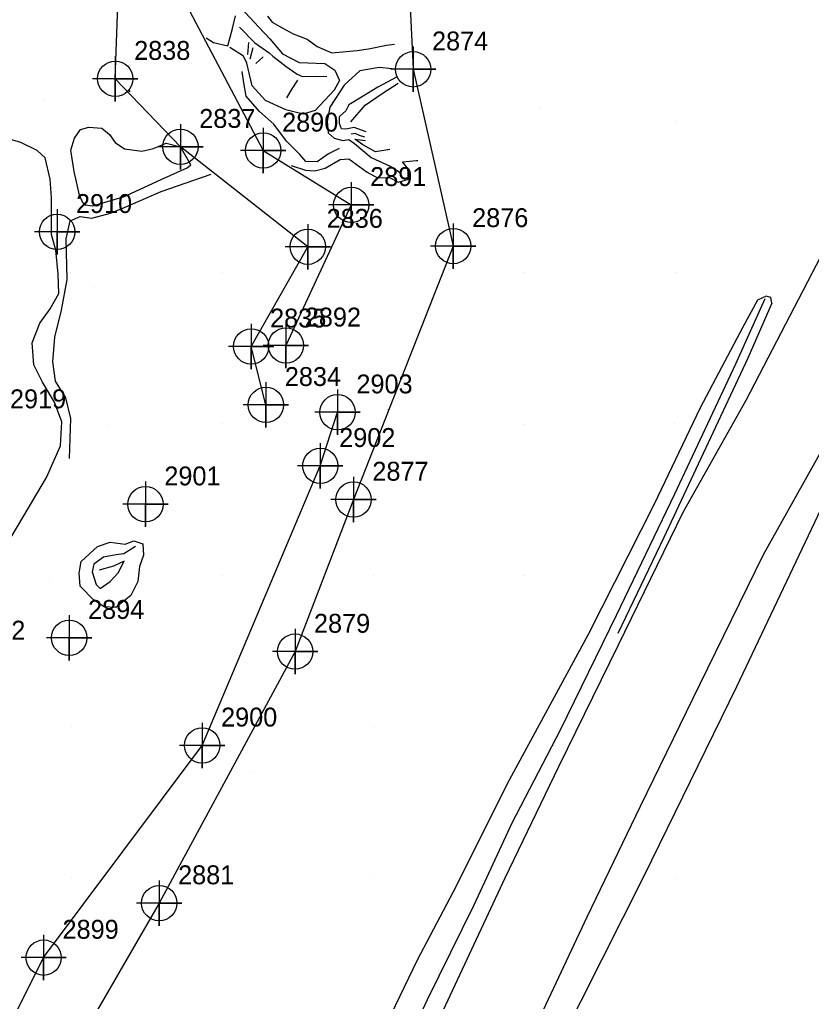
# Model space of a CAD drawing. Extents: x 2062781 to 2066835, y 358981 to 366501.
# Drawn here: x 2065050.3 to 2065155.1, y 363663.1 to 363793 of the extents above; entities that cross this region are included whole.
import ezdxf

# ---------------------------------------------------------------- set-up
doc = ezdxf.new("R2010")
doc.units = 0
for name, color, linetype in [('Exist DTM Breakline', 7, 'Continuous'), ('Exist DTM Breakline Cogo Number', 7, 'Continuous'), ('Exist DTM Breakline Cogo Point CELL', 7, 'Continuous'), ('Exist DTM Regular Point CELL', 7, 'Continuous'), ('Exist DTM Regular Point Cogo Number', 7, 'Continuous'), ('Exist DTM Ridgeline', 7, 'Continuous'), ('Exist DTM Ridgeline Cogo Number', 7, 'Continuous'), ('Exist DTM Ridgeline Cogo Point CELL', 7, 'Continuous'), ('PH Exist DTM Breakline', 7, 'Continuous'), ('PH Exist DTM Point', 7, 'Continuous')]:
    doc.layers.add(name, color=color, linetype=linetype)

msp = doc.modelspace()

# ---------------------------------------------------------------- linework, layer by layer
at = {"layer": 'Exist DTM Breakline'}
for p in [(2065069.7, 363776.66), (2065072.93, 363773.8)]:
    msp.add_line(p, (2065071.56, 363776.19), dxfattribs=at)
for points in [[(2065082.89, 363742.04), (2065080.94, 363749.78), (2065088.43, 363762.97), (2065071.56, 363776.19), (2065062.94, 363785.19), (2065063.32, 363796.1), (2065047.16, 363802.91), (2065041.87, 363800.55), (2065034.1, 363804.85), (2065029.03, 363813.86), (2064999.08, 363828.45), (2064981.69, 363833.82), (2064950.57, 363848.2), (2064938.96, 363863.24), (2064929.82, 363872.83), (2064921.77, 363883.95)], [(2065010.52, 363646.37), (2065024.01, 363637.64), (2065036.33, 363634.65), (2065053.46, 363668.9), (2065074.45, 363696.98), (2065090.09, 363733.97), (2065092.37, 363741.06)]]:
    msp.add_lwpolyline(points, dxfattribs=at)
at = {"layer": 'Exist DTM Breakline Cogo Point CELL'}
for points in [[(2065062.94, 363788.19), (2065062.94, 363782.19), (2065062.94, 363785.19), (2065065.94, 363785.19), (2065059.94, 363785.19)], [(2065062.94, 363788.19), (2065062.94, 363782.19), (2065062.94, 363785.19), (2065065.94, 363785.19), (2065059.94, 363785.19)], [(2065062.94, 363788.19), (2065062.94, 363782.19), (2065062.94, 363785.19), (2065065.94, 363785.19), (2065059.94, 363785.19)], [(2065071.56, 363779.19), (2065071.56, 363773.19), (2065071.56, 363776.19), (2065074.56, 363776.19), (2065068.56, 363776.19)], [(2065071.56, 363779.19), (2065071.56, 363773.19), (2065071.56, 363776.19), (2065074.56, 363776.19), (2065068.56, 363776.19)], [(2065071.56, 363779.19), (2065071.56, 363773.19), (2065071.56, 363776.19), (2065074.56, 363776.19), (2065068.56, 363776.19)], [(2065088.43, 363765.97), (2065088.43, 363759.97), (2065088.43, 363762.97), (2065091.43, 363762.97), (2065085.43, 363762.97)], [(2065088.43, 363765.97), (2065088.43, 363759.97), (2065088.43, 363762.97), (2065091.43, 363762.97), (2065085.43, 363762.97)], [(2065088.43, 363765.97), (2065088.43, 363759.97), (2065088.43, 363762.97), (2065091.43, 363762.97), (2065085.43, 363762.97)], [(2065080.94, 363752.78), (2065080.94, 363746.78), (2065080.94, 363749.78), (2065083.94, 363749.78), (2065077.94, 363749.78)], [(2065080.94, 363752.78), (2065080.94, 363746.78), (2065080.94, 363749.78), (2065083.94, 363749.78), (2065077.94, 363749.78)], [(2065080.94, 363752.78), (2065080.94, 363746.78), (2065080.94, 363749.78), (2065083.94, 363749.78), (2065077.94, 363749.78)], [(2065082.89, 363745.04), (2065082.89, 363739.04), (2065082.89, 363742.04), (2065085.89, 363742.04), (2065079.89, 363742.04)], [(2065082.89, 363745.04), (2065082.89, 363739.04), (2065082.89, 363742.04), (2065085.89, 363742.04), (2065079.89, 363742.04)], [(2065082.89, 363745.04), (2065082.89, 363739.04), (2065082.89, 363742.04), (2065085.89, 363742.04), (2065079.89, 363742.04)], [(2065092.37, 363744.06), (2065092.37, 363738.06), (2065092.37, 363741.06), (2065095.37, 363741.06), (2065089.37, 363741.06)], [(2065092.37, 363744.06), (2065092.37, 363738.06), (2065092.37, 363741.06), (2065095.37, 363741.06), (2065089.37, 363741.06)], [(2065092.37, 363744.06), (2065092.37, 363738.06), (2065092.37, 363741.06), (2065095.37, 363741.06), (2065089.37, 363741.06)], [(2065090.09, 363736.97), (2065090.09, 363730.97), (2065090.09, 363733.97), (2065093.09, 363733.97), (2065087.09, 363733.97)], [(2065090.09, 363736.97), (2065090.09, 363730.97), (2065090.09, 363733.97), (2065093.09, 363733.97), (2065087.09, 363733.97)], [(2065090.09, 363736.97), (2065090.09, 363730.97), (2065090.09, 363733.97), (2065093.09, 363733.97), (2065087.09, 363733.97)], [(2065074.45, 363699.98), (2065074.45, 363693.98), (2065074.45, 363696.98), (2065077.45, 363696.98), (2065071.45, 363696.98)], [(2065074.45, 363699.98), (2065074.45, 363693.98), (2065074.45, 363696.98), (2065077.45, 363696.98), (2065071.45, 363696.98)], [(2065074.45, 363699.98), (2065074.45, 363693.98), (2065074.45, 363696.98), (2065077.45, 363696.98), (2065071.45, 363696.98)], [(2065053.46, 363671.9), (2065053.46, 363665.9), (2065053.46, 363668.9), (2065056.46, 363668.9), (2065050.46, 363668.9)], [(2065053.46, 363671.9), (2065053.46, 363665.9), (2065053.46, 363668.9), (2065056.46, 363668.9), (2065050.46, 363668.9)], [(2065053.46, 363671.9), (2065053.46, 363665.9), (2065053.46, 363668.9), (2065056.46, 363668.9), (2065050.46, 363668.9)]]:
    msp.add_lwpolyline(points, dxfattribs=at)
for centre in [(2065062.94, 363785.19), (2065062.94, 363785.19), (2065062.94, 363785.19), (2065071.56, 363776.19), (2065071.56, 363776.19), (2065071.56, 363776.19), (2065088.43, 363762.97), (2065088.43, 363762.97), (2065088.43, 363762.97), (2065080.94, 363749.78), (2065080.94, 363749.78), (2065080.94, 363749.78), (2065082.89, 363742.04), (2065082.89, 363742.04), (2065082.89, 363742.04), (2065092.37, 363741.06), (2065092.37, 363741.06), (2065092.37, 363741.06), (2065090.09, 363733.97), (2065090.09, 363733.97), (2065090.09, 363733.97), (2065074.45, 363696.98), (2065074.45, 363696.98), (2065074.45, 363696.98), (2065053.46, 363668.9), (2065053.46, 363668.9), (2065053.46, 363668.9)]:
    msp.add_circle(centre, 2.34, dxfattribs=at)
at = {"layer": 'Exist DTM Regular Point CELL'}
for points in [[(2065055.24, 363767.93), (2065055.24, 363761.93), (2065055.24, 363764.93), (2065058.24, 363764.93), (2065052.24, 363764.93)], [(2065066.94, 363731.89), (2065066.94, 363725.89), (2065066.94, 363728.89), (2065069.94, 363728.89), (2065063.94, 363728.89)], [(2065056.84, 363714.22), (2065056.84, 363708.22), (2065056.84, 363711.22), (2065059.84, 363711.22), (2065053.84, 363711.22)]]:
    msp.add_lwpolyline(points, dxfattribs=at)
for centre in [(2065055.24, 363764.93), (2065066.94, 363728.89), (2065056.84, 363711.22)]:
    msp.add_circle(centre, 2.34, dxfattribs=at)
at = {"layer": 'Exist DTM Ridgeline'}
for points in [[(2064924.89, 363899.58), (2064938.96, 363870.53), (2064984.23, 363845.09), (2065017.36, 363824.74), (2065048.61, 363810.63), (2065069.79, 363799.9), (2065082.53, 363775.7), (2065094.19, 363768.5), (2065085.54, 363749.91)], [(2064951.38, 363896.32), (2064955.31, 363889.4), (2064987.27, 363870.28), (2065023.16, 363849.32), (2065051.23, 363837.17), (2065091.18, 363813.74), (2065101.41, 363806.63), (2065102.38, 363786.44), (2065107.69, 363763.06), (2065094.48, 363729.51), (2065086.75, 363709.39), (2065068.76, 363676.11), (2065053.6, 363649.96), (2065038.28, 363628.65), (2065013.28, 363639.59), (2065001.24, 363642.2)]]:
    msp.add_lwpolyline(points, dxfattribs=at)
at = {"layer": 'Exist DTM Ridgeline Cogo Point CELL'}
for points in [[(2065102.38, 363789.44), (2065102.38, 363783.44), (2065102.38, 363786.44), (2065105.38, 363786.44), (2065099.38, 363786.44)], [(2065102.38, 363789.44), (2065102.38, 363783.44), (2065102.38, 363786.44), (2065105.38, 363786.44), (2065099.38, 363786.44)], [(2065102.38, 363789.44), (2065102.38, 363783.44), (2065102.38, 363786.44), (2065105.38, 363786.44), (2065099.38, 363786.44)], [(2065082.53, 363778.7), (2065082.53, 363772.7), (2065082.53, 363775.7), (2065085.53, 363775.7), (2065079.53, 363775.7)], [(2065082.53, 363778.7), (2065082.53, 363772.7), (2065082.53, 363775.7), (2065085.53, 363775.7), (2065079.53, 363775.7)], [(2065082.53, 363778.7), (2065082.53, 363772.7), (2065082.53, 363775.7), (2065085.53, 363775.7), (2065079.53, 363775.7)], [(2065094.19, 363771.5), (2065094.19, 363765.5), (2065094.19, 363768.5), (2065097.19, 363768.5), (2065091.19, 363768.5)], [(2065094.19, 363771.5), (2065094.19, 363765.5), (2065094.19, 363768.5), (2065097.19, 363768.5), (2065091.19, 363768.5)], [(2065094.19, 363771.5), (2065094.19, 363765.5), (2065094.19, 363768.5), (2065097.19, 363768.5), (2065091.19, 363768.5)], [(2065107.69, 363766.06), (2065107.69, 363760.06), (2065107.69, 363763.06), (2065110.69, 363763.06), (2065104.69, 363763.06)], [(2065107.69, 363766.06), (2065107.69, 363760.06), (2065107.69, 363763.06), (2065110.69, 363763.06), (2065104.69, 363763.06)], [(2065107.69, 363766.06), (2065107.69, 363760.06), (2065107.69, 363763.06), (2065110.69, 363763.06), (2065104.69, 363763.06)], [(2065085.54, 363752.91), (2065085.54, 363746.91), (2065085.54, 363749.91), (2065088.54, 363749.91), (2065082.54, 363749.91)], [(2065085.54, 363752.91), (2065085.54, 363746.91), (2065085.54, 363749.91), (2065088.54, 363749.91), (2065082.54, 363749.91)], [(2065085.54, 363752.91), (2065085.54, 363746.91), (2065085.54, 363749.91), (2065088.54, 363749.91), (2065082.54, 363749.91)], [(2065094.48, 363732.51), (2065094.48, 363726.51), (2065094.48, 363729.51), (2065097.48, 363729.51), (2065091.48, 363729.51)], [(2065094.48, 363732.51), (2065094.48, 363726.51), (2065094.48, 363729.51), (2065097.48, 363729.51), (2065091.48, 363729.51)], [(2065094.48, 363732.51), (2065094.48, 363726.51), (2065094.48, 363729.51), (2065097.48, 363729.51), (2065091.48, 363729.51)], [(2065086.75, 363712.39), (2065086.75, 363706.39), (2065086.75, 363709.39), (2065089.75, 363709.39), (2065083.75, 363709.39)], [(2065086.75, 363712.39), (2065086.75, 363706.39), (2065086.75, 363709.39), (2065089.75, 363709.39), (2065083.75, 363709.39)], [(2065086.75, 363712.39), (2065086.75, 363706.39), (2065086.75, 363709.39), (2065089.75, 363709.39), (2065083.75, 363709.39)], [(2065068.76, 363679.11), (2065068.76, 363673.11), (2065068.76, 363676.11), (2065071.76, 363676.11), (2065065.76, 363676.11)], [(2065068.76, 363679.11), (2065068.76, 363673.11), (2065068.76, 363676.11), (2065071.76, 363676.11), (2065065.76, 363676.11)], [(2065068.76, 363679.11), (2065068.76, 363673.11), (2065068.76, 363676.11), (2065071.76, 363676.11), (2065065.76, 363676.11)]]:
    msp.add_lwpolyline(points, dxfattribs=at)
for centre in [(2065102.38, 363786.44), (2065102.38, 363786.44), (2065102.38, 363786.44), (2065082.53, 363775.7), (2065082.53, 363775.7), (2065082.53, 363775.7), (2065094.19, 363768.5), (2065094.19, 363768.5), (2065094.19, 363768.5), (2065107.69, 363763.06), (2065107.69, 363763.06), (2065107.69, 363763.06), (2065085.54, 363749.91), (2065085.54, 363749.91), (2065085.54, 363749.91), (2065094.48, 363729.51), (2065094.48, 363729.51), (2065094.48, 363729.51), (2065086.75, 363709.39), (2065086.75, 363709.39), (2065086.75, 363709.39), (2065068.76, 363676.11), (2065068.76, 363676.11), (2065068.76, 363676.11)]:
    msp.add_circle(centre, 2.34, dxfattribs=at)
at = {"layer": 'PH Exist DTM Breakline'}
for p, q in [((2065080.6, 363789.97), (2065080.43, 363788.42)), ((2065080.82, 363787.83), (2065081.19, 363789.33)), ((2065082.51, 363788.09), (2065081.55, 363787.23))]:
    msp.add_line(p, q, dxfattribs=at)
for points in [[(2065057.06, 363562.14), (2065065.51, 363578.98), (2065075.56, 363599.25), (2065084.83, 363617.92), (2065095.67, 363639.87), (2065105.74, 363660.58), (2065114.57, 363679.45), (2065121.68, 363694.18), (2065129.55, 363710.3), (2065138.15, 363727.84), (2065146.49, 363742.67), (2065159.29, 363767.27), (2065172.03, 363791.33), (2065185.88, 363817.49), (2065195.77, 363835.98), (2065207.33, 363857.58), (2065219.75, 363880.93), (2065229.35, 363899.01), (2065240.29, 363919.45), (2065251.76, 363941.03), (2065258.11, 363954.08)], [(2065076.25, 363573.62), (2065086.31, 363593.91), (2065095.58, 363612.59), (2065106.45, 363634.59), (2065116.57, 363655.42), (2065125.41, 363674.3), (2065132.47, 363688.94), (2065140.33, 363705.03), (2065148.78, 363722.26), (2065157.04, 363736.96), (2065169.92, 363761.69), (2065182.63, 363785.72), (2065196.48, 363811.85), (2065206.35, 363830.32), (2065217.92, 363851.93), (2065230.35, 363875.3), (2065239.93, 363893.36), (2065250.88, 363913.8), (2065262.46, 363935.59), (2065268.9, 363948.84)], [(2065268.62, 363942.79), (2065254.53, 363916.48), (2065242.76, 363892.41), (2065226.1, 363860.35), (2065209.12, 363828.93), (2065190.58, 363793.89), (2065174.31, 363763.52), (2065157.16, 363729.91), (2065145.2, 363704.75), (2065132.93, 363679.7), (2065119.03, 363652.12), (2065106.22, 363627.1), (2065092.6, 363597.9), (2065077.55, 363568.88)], [(2065074.98, 363790.6), (2065075.93, 363789.98), (2065077.85, 363789.54), (2065078.48, 363791.82), (2065078.85, 363793.51)], [(2065079.56, 363794.57), (2065081.97, 363792), (2065083.42, 363790.46), (2065085.1, 363788.49), (2065087.27, 363787.34), (2065090.69, 363787.22), (2065092.03, 363786.31), (2065092.61, 363784.97), (2065091.91, 363783.67), (2065089.41, 363780.98), (2065087.82, 363780.51), (2065085.51, 363781.07), (2065082.82, 363782.3), (2065081.06, 363784.25), (2065080.37, 363787.26), (2065079.93, 363788.19), (2065078.11, 363789.34)], [(2065083.1, 363793.48), (2065083.7, 363792.7), (2065085.02, 363791.92), (2065086.49, 363791.15), (2065088.33, 363790.45), (2065089.68, 363789.48), (2065091.61, 363788.64), (2065094.97, 363788.92), (2065096.49, 363789.13), (2065098.84, 363789.63), (2065099.89, 363789.77)], [(2065079.37, 363792.03), (2065081.42, 363789.96), (2065083.32, 363788.62), (2065083.82, 363788.2), (2065085.56, 363786.82), (2065087.01, 363785.78), (2065087.73, 363785.49), (2065089.56, 363785.52), (2065090.94, 363785.51)], [(2065092.6, 363775.96), (2065091.17, 363775.25), (2065089.68, 363774.2), (2065088.16, 363774.24), (2065087.37, 363775.15), (2065085.6, 363776.92), (2065083.93, 363779.17), (2065082.02, 363780.84), (2065080.27, 363782.91), (2065079.95, 363784.64), (2065079.74, 363786.16)], [(2065099.59, 363786.51), (2065097.9, 363786.67), (2065095.34, 363786.23), (2065093.26, 363784.35), (2065091.33, 363781.42), (2065091, 363779.52), (2065091.13, 363778.02), (2065091.91, 363777.33), (2065093.06, 363777), (2065093.85, 363777.15), (2065094.63, 363776.62), (2065096.81, 363774.78), (2065097.88, 363774.28), (2065099.35, 363773.61), (2065100.68, 363772.77)], [(2065087.08, 363785.02), (2065086.34, 363783.85), (2065085.62, 363782.66)], [(2065100.17, 363785.38), (2065097.72, 363784.1), (2065095.53, 363782.75), (2065093.85, 363781.74), (2065093.46, 363780.94)], [(2065094.12, 363779.5), (2065096.01, 363781.71), (2065098.29, 363783.22), (2065100.4, 363784.61)], [(2065064.72, 363783.7), (2065064.87, 363783.47)], [(2065096.17, 363778.17), (2065094.55, 363778.74), (2065093.46, 363778.52), (2065092.89, 363778.56), (2065092.64, 363779.27), (2065092.63, 363780.21), (2065093.46, 363780.94)], [(2065058.21, 363769.77), (2065057.49, 363772.91), (2065057.05, 363775.75), (2065057.56, 363777.33), (2065058.34, 363778.46), (2065059.44, 363778.8), (2065061.17, 363778.65), (2065062.19, 363777.81), (2065062.92, 363776.75), (2065064.15, 363775.92), (2065066.45, 363775.62), (2065068.02, 363775.98), (2065069.7, 363776.66)], [(2065096, 363777.46), (2065095.27, 363777.67), (2065094.71, 363777.93), (2065094.16, 363777.84)], [(2065047.44, 363721.71), (2065050.7, 363727.16), (2065053.83, 363732.43), (2065055.68, 363736.63), (2065055.85, 363739.79), (2065054.88, 363742.39), (2065053.31, 363745.06), (2065052.17, 363747.35), (2065051.92, 363750.24), (2065052.97, 363752.84), (2065054.31, 363754.77), (2065055.48, 363756.78), (2065055.36, 363759.33), (2065055.06, 363762.53), (2065054.48, 363764.58), (2065054.48, 363767.3), (2065054.5, 363769.43), (2065054.3, 363771.9), (2065053.64, 363774.71), (2065052.62, 363775.72), (2065050.45, 363776.76), (2065048.13, 363777.41)], [(2065099.3, 363775.82), (2065097.41, 363775.51), (2065095.71, 363776.46), (2065094.65, 363777.22), (2065096.08, 363777.04)], [(2065086.24, 363773.73), (2065088.11, 363773.1), (2065089.37, 363773.02), (2065090.75, 363773.36), (2065092.72, 363774.51), (2065093.88, 363774.61), (2065096.29, 363772.81), (2065097.66, 363772.07), (2065099.27, 363772.12), (2065100.44, 363771.5), (2065101.76, 363771.92), (2065101.69, 363773.31), (2065100.99, 363774.18), (2065102.82, 363774.37), (2065102.99, 363774.38)], [(2065063.93, 363769.53), (2065069.02, 363771.88), (2065072.44, 363773.42), (2065072.93, 363773.8)], [(2065064.23, 363768.2), (2065069.01, 363770.29), (2065073.36, 363771.79), (2065075.62, 363772.56)], [(2065063.93, 363769.53), (2065059.94, 363768.35), (2065058.99, 363768.46), (2065058.63, 363768.78), (2065058.21, 363769.77)], [(2065056.9, 363734.96), (2065057.07, 363740.22), (2065056.41, 363742.96), (2065055.02, 363745.18), (2065054.69, 363747.74), (2065054.96, 363750.98), (2065055.84, 363754.58), (2065056.57, 363758.63), (2065056.46, 363764.01), (2065056.99, 363766.38), (2065058.3, 363766.95), (2065059.83, 363766.74), (2065062.32, 363767.39), (2065064.23, 363768.2)], [(2065068.96, 363590.59), (2065075.58, 363603.57), (2065079.93, 363612.43), (2065087.04, 363626.82), (2065091.89, 363635.97), (2065096.86, 363647.51), (2065104.28, 363663.36), (2065110.46, 363675.91), (2065115.51, 363686.73), (2065121.89, 363699.05), (2065129.36, 363714.29), (2065137.02, 363730.27), (2065145.11, 363747.49), (2065149, 363756.1)], [(2065149.85, 363755.52), (2065149.74, 363756.24), (2065149.14, 363756.41), (2065147.96, 363755.91), (2065146.05, 363752.34), (2065140.38, 363741.65), (2065134.31, 363728.89), (2065125.55, 363711.67), (2065114.81, 363691.91), (2065108.07, 363678.37), (2065102.93, 363668.55), (2065098.29, 363658.93), (2065094.18, 363651.57), (2065086.37, 363638.1), (2065081.46, 363632.45), (2065077.8, 363631.07), (2065071.81, 363629.13), (2065069.92, 363629)], [(2065149.85, 363755.52), (2065146.68, 363748.2), (2065141.45, 363737.02), (2065135.57, 363724.49), (2065129.5, 363711.81)], [(2065099.09, 363741.43), (2065099.08, 363741.39)], [(2065065, 363716.8), (2065063.02, 363715.24), (2065061.46, 363715.32), (2065060.07, 363716.25), (2065058.3, 363718.04), (2065058.14, 363719.78), (2065058.44, 363721.3), (2065060.59, 363723.31), (2065062.28, 363723.86), (2065064.25, 363723.59), (2065065.42, 363724.07), (2065066.61, 363723.66), (2065066.67, 363722.17), (2065066.17, 363720.65), (2065065.92, 363718.67), (2065065, 363716.8)], [(2065065.61, 363723.29), (2065064.07, 363722.31), (2065063.08, 363722.19), (2065061.39, 363721.88), (2065060.1, 363720.98), (2065059.9, 363719.96), (2065060.4, 363718.29), (2065060.93, 363717.75), (2065062.25, 363718.69), (2065063.32, 363719.83), (2065064.12, 363721.36), (2065062.71, 363720.71), (2065060.83, 363720.19)]]:
    msp.add_lwpolyline(points, dxfattribs=at)
at = {"layer": 'PH Exist DTM Point'}
for p, q in [((2065053.55, 363782.46), (2065053.55, 363782.46)), ((2065119.18, 363781.42), (2065119.18, 363781.42)), ((2065137.11, 363779.52), (2065137.11, 363779.52)), ((2065077.08, 363759.54), (2065077.08, 363759.54)), ((2065117.15, 363759.5), (2065117.15, 363759.5)), ((2065137.11, 363759.52), (2065137.11, 363759.52)), ((2065060.07, 363757.74), (2065060.07, 363757.74)), ((2065061.99, 363739.19), (2065061.99, 363739.19)), ((2065077.11, 363739.52), (2065077.11, 363739.52)), ((2065117.07, 363739.51), (2065117.07, 363739.51)), ((2065136.93, 363739.62), (2065136.93, 363739.62)), ((2065077.11, 363719.52), (2065077.11, 363719.52)), ((2065097.11, 363719.52), (2065097.11, 363719.52)), ((2065117.11, 363719.52), (2065117.11, 363719.52)), ((2065054.17, 363718.69), (2065054.17, 363718.69)), ((2065057.11, 363699.52), (2065057.11, 363699.52)), ((2065097.11, 363699.52), (2065097.11, 363699.52)), ((2065081.24, 363693.51), (2065081.24, 363693.51)), ((2065057.11, 363679.52), (2065057.11, 363679.52)), ((2065077.11, 363679.52), (2065077.11, 363679.52)), ((2065097.11, 363679.52), (2065097.11, 363679.52)), ((2065137.11, 363679.52), (2065137.11, 363679.52))]:
    msp.add_line(p, q, dxfattribs=at)

# ---------------------------------------------------------------- texts
at = {"layer": 'Exist DTM Breakline Cogo Number'}
for s, p in [('2838', (2065065.44, 363787.69)), ('2838', (2065065.44, 363787.69)), ('2838', (2065065.44, 363787.69)), ('2837', (2065074.06, 363778.69)), ('2837', (2065074.06, 363778.69)), ('2837', (2065074.06, 363778.69)), ('2836', (2065090.93, 363765.47)), ('2836', (2065090.93, 363765.47)), ('2836', (2065090.93, 363765.47)), ('2835', (2065083.44, 363752.28)), ('2835', (2065083.44, 363752.28)), ('2835', (2065083.44, 363752.28)), ('2834', (2065085.39, 363744.54)), ('2834', (2065085.39, 363744.54)), ('2834', (2065085.39, 363744.54)), ('2903', (2065094.87, 363743.56)), ('2903', (2065094.87, 363743.56)), ('2903', (2065094.87, 363743.56)), ('2902', (2065092.59, 363736.47)), ('2902', (2065092.59, 363736.47)), ('2902', (2065092.59, 363736.47)), ('2900', (2065076.95, 363699.48)), ('2900', (2065076.95, 363699.48)), ('2900', (2065076.95, 363699.48)), ('2899', (2065055.96, 363671.4)), ('2899', (2065055.96, 363671.4)), ('2899', (2065055.96, 363671.4))]:
    msp.add_text(s, height=2.5, dxfattribs=at).set_placement(p)
at = {"layer": 'Exist DTM Regular Point Cogo Number'}
for s, p in [('2910', (2065057.74, 363767.43)), ('2910', (2065057.74, 363767.43)), ('2910', (2065057.74, 363767.43)), ('2919', (2065049, 363741.59)), ('2919', (2065049, 363741.59)), ('2919', (2065049, 363741.59)), ('2901', (2065069.44, 363731.39)), ('2901', (2065069.44, 363731.39)), ('2901', (2065069.44, 363731.39)), ('2894', (2065059.34, 363713.72)), ('2894', (2065059.34, 363713.72)), ('2894', (2065059.34, 363713.72))]:
    msp.add_text(s, height=2.5, dxfattribs=at).set_placement(p)
at = {"layer": 'Exist DTM Ridgeline Cogo Number'}
for s, p in [('2874', (2065104.88, 363788.94)), ('2874', (2065104.88, 363788.94)), ('2874', (2065104.88, 363788.94)), ('2890', (2065085.03, 363778.2)), ('2890', (2065085.03, 363778.2)), ('2890', (2065085.03, 363778.2)), ('2891', (2065096.69, 363771)), ('2891', (2065096.69, 363771)), ('2891', (2065096.69, 363771)), ('2876', (2065110.19, 363765.56)), ('2876', (2065110.19, 363765.56)), ('2876', (2065110.19, 363765.56)), ('2892', (2065088.04, 363752.41)), ('2892', (2065088.04, 363752.41)), ('2892', (2065088.04, 363752.41)), ('2877', (2065096.98, 363732.01)), ('2877', (2065096.98, 363732.01)), ('2877', (2065096.98, 363732.01)), ('2879', (2065089.25, 363711.89)), ('2879', (2065089.25, 363711.89)), ('2879', (2065089.25, 363711.89)), ('2932', (2065043.6, 363710.98)), ('2932', (2065043.6, 363710.98)), ('2932', (2065043.6, 363710.98)), ('2881', (2065071.26, 363678.61)), ('2881', (2065071.26, 363678.61)), ('2881', (2065071.26, 363678.61))]:
    msp.add_text(s, height=2.5, dxfattribs=at).set_placement(p)

doc.saveas('drawing.dxf')
